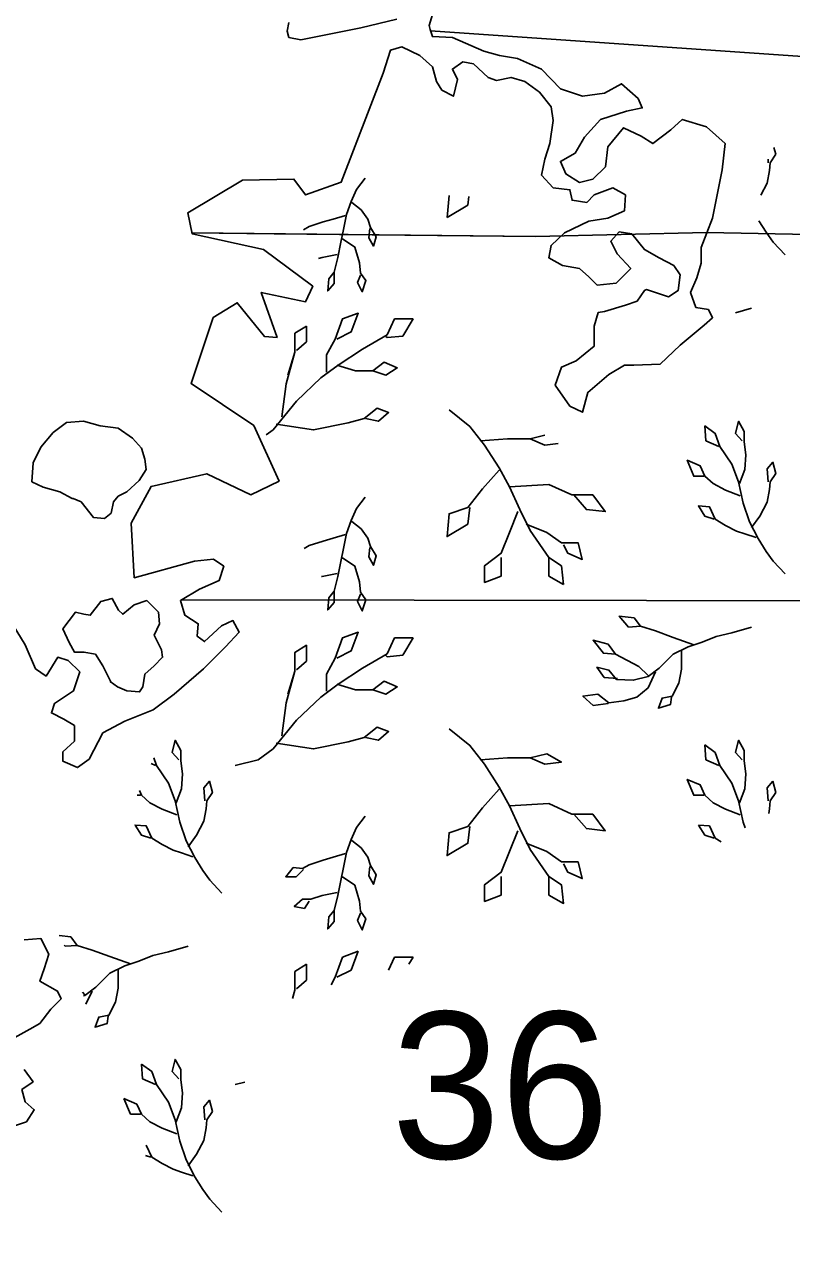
# Model space of a CAD drawing. Extents: x 380424 to 701066, y 1117407 to 1412949.
# Drawn here: x 506874 to 509231, y 1238923 to 1242653 of the extents above; entities that cross this region are included whole.
import ezdxf

# ---------------------------------------------------------------- set-up
doc = ezdxf.new("R2010")
doc.units = 0
for name, color, linetype in [('Cities Incorporated Area', 7, 'Continuous'), ('Islands', 7, 'Continuous'), ('Mangroves', 7, 'Continuous'), ('Narrow Canals', 7, 'Continuous'), ('Section Lines', 7, 'Continuous'), ('Section Numbers', 7, 'Continuous')]:
    doc.layers.add(name, color=color, linetype=linetype)

msp = doc.modelspace()

# ---------------------------------------------------------------- linework, layer by layer
at = {"layer": 'Cities Incorporated Area'}
for points in [[(508127.3, 1242682.9), (508117.6, 1242649), (508120, 1242636.9), (508127.3, 1242615.1), (508188.4, 1242612.4), (508285.1, 1242570.4), (508333.4, 1242557.5), (508388.2, 1242547.9), (508462.4, 1242515.6), (508520.4, 1242454.4), (508588.1, 1242431.8), (508655.8, 1242441.5), (508707.4, 1242470.5), (508758.9, 1242425.3), (508771.8, 1242396.3), (508723.5, 1242386.6), (508642.9, 1242360.8), (508594.5, 1242306), (508565.5, 1242257.6), (508520.4, 1242231.9), (508536.5, 1242193.2), (508578.4, 1242167.4), (508620.3, 1242177), (508659, 1242215.7), (508665.5, 1242277), (508713.8, 1242335), (508768.6, 1242309.2), (508804.1, 1242286.7), (508858.9, 1242328.6), (508894.3, 1242360.8), (508968.5, 1242338.3), (509026.5, 1242286.7), (509016.8, 1242206.1), (508987.8, 1242057.7), (508952.3, 1241967.4), (508952.3, 1241919.1), (508939.5, 1241873.9), (508920.1, 1241828.8), (508936.2, 1241783.6), (508974.9, 1241777.2), (508987.8, 1241751.4), (508962, 1241728.8), (508887.9, 1241667.5), (508826.6, 1241609.5), (508746, 1241606.3), (508717, 1241606.3), (508668.7, 1241577.3), (508604.2, 1241522.4), (508588.1, 1241461.2), (508549.4, 1241480.5), (508504.3, 1241545), (508523.6, 1241599.8), (508568.8, 1241619.2), (508623.6, 1241664.3), (508623.6, 1241725.6), (508636.5, 1241767.5), (508655.8, 1241770.7), (508720.3, 1241790.1), (508755.7, 1241803), (508778.3, 1241835.2), (508784.7, 1241838.4), (508852.4, 1241815.9), (508881.4, 1241835.2), (508887.9, 1241883.6), (508868.5, 1241912.6), (508823.4, 1241935.2), (508778.3, 1241961), (508739.6, 1242009.4), (508700.9, 1242015.8), (508675.1, 1241986.8), (508694.5, 1241948.1), (508736.4, 1241902.9), (508691.2, 1241857.8), (508633.2, 1241851.3), (508607.4, 1241877.1), (508578.4, 1241902.9), (508526.9, 1241912.6), (508485, 1241935.2), (508491.4, 1241973.9), (508533.3, 1242012.6), (508607.4, 1242048), (508665.5, 1242057.7), (508717, 1242080.3), (508720.3, 1242128.7), (508681.6, 1242151.2), (508623.6, 1242128.7), (508601, 1242106.1), (508555.9, 1242112.5), (508549.4, 1242144.8), (508497.8, 1242151.2), (508462.4, 1242189.9), (508472.1, 1242238.3), (508488.2, 1242286.7), (508497.8, 1242357.6), (508491.4, 1242399.5), (508455.9, 1242444.7), (508410.8, 1242476.9), (508368.9, 1242489.8), (508323.8, 1242480.1), (508298, 1242489.8), (508252.9, 1242531.7), (508220.6, 1242538.2), (508188.4, 1242515.6), (508204.5, 1242483.4), (508191.6, 1242431.8), (508156.2, 1242451.1), (508140, 1242476.9), (508127.1, 1242522.1), (508088.5, 1242557.5), (508033.7, 1242583.3), (507998.2, 1242573.7), (507975.6, 1242502.7), (507846.7, 1242167.8), (507737.1, 1242129.1), (507701.7, 1242177.5), (507543.7, 1242174.3), (507376.1, 1242074.3), (507389, 1242009.8), (507608.2, 1241961.5), (507759.7, 1241848.6), (507737.1, 1241800.2), (507601.7, 1241829.3), (507650.1, 1241691.1), (507611.4, 1241694.3), (507527.6, 1241797.5), (507453.5, 1241752.4), (507385.8, 1241549.2), (507579.2, 1241420.3), (507656.5, 1241249.9), (507569.5, 1241208), (507434.1, 1241272.5), (507263.3, 1241233.8), (507202, 1241120.9), (507211.7, 1240953.2), (507396.8, 1241004.4), (507454.9, 1241009.7), (507486.4, 1240988.4), (507472.8, 1240944.2), (507411.5, 1240918.4), (507353.5, 1240882.9), (507366.4, 1240837.8), (507408.3, 1240812), (507405.1, 1240773.3), (507427.7, 1240757.2), (507479.2, 1240805.5), (507514.7, 1240821.7), (507534, 1240786.2), (507492.1, 1240741), (507424.4, 1240673.3), (507334.2, 1240595.9), (507269.7, 1240547.6), (507182.7, 1240512.1), (507115, 1240476.6), (507073.1, 1240396), (507037.6, 1240370.2), (506992.5, 1240389.6), (506992.5, 1240418.6), (507028, 1240450.8), (507028, 1240499.2), (506995.7, 1240518.5), (506957, 1240537.9), (506966.7, 1240566.9), (507024.7, 1240605.6), (507044.1, 1240663.7), (507008.6, 1240699.1), (506976.4, 1240708.8), (506940.9, 1240650.8), (506908.7, 1240673.3), (506876.5, 1240747.5), (506824.9, 1240831.3)], [(507686.5, 1242658.7), (507681.6, 1242632), (507686.5, 1242612.7), (507722.8, 1242605.4), (507906.9, 1242641.7), (508018.3, 1242668.4)], [(506873.3, 1239841.3), (506924.8, 1239844.8), (506948.9, 1239796.7), (506935.1, 1239752), (506921.4, 1239714.2), (506976.3, 1239683.3), (506986.6, 1239659.3), (506955.7, 1239628.4), (506921.4, 1239583.7), (506890.5, 1239566.5), (506835.6, 1239535.6)], [(506873.3, 1239442.8), (506900.8, 1239405.1), (506866.5, 1239381), (506876.8, 1239343.2), (506904.2, 1239319.2), (506880.2, 1239281.4), (506815, 1239260.8)]]:
    msp.add_lwpolyline(points, dxfattribs=at)
at = {"layer": 'Islands'}
for points in [[(507021, 1241196.6), (506983.2, 1241217.2), (506931.7, 1241230.9), (506897.4, 1241248.1), (506900.8, 1241306.5), (506924.8, 1241354.6), (506962.6, 1241399.2), (507003.8, 1241430.2), (507055.3, 1241433.6), (507106.8, 1241419.9), (507161.7, 1241413), (507206.4, 1241382.1), (507233.8, 1241351.2), (507244.1, 1241316.8), (507247.6, 1241285.9), (507227, 1241251.5), (507189.2, 1241217.2), (507161.7, 1241203.4), (507148, 1241186.3), (507141.1, 1241151.9), (507120.5, 1241134.7), (507086.2, 1241138.2), (507048.4, 1241186.3), (507024.4, 1241196.6)], [(507140.8, 1240631.4), (507115, 1240683), (507092.4, 1240718.5), (507057, 1240724.9), (507028, 1240724.9), (507011.8, 1240753.9), (506992.5, 1240795.9), (507031.2, 1240847.5), (507057, 1240841), (507076.3, 1240837.8), (507108.5, 1240879.7), (507144, 1240889.4), (507163.3, 1240853.9), (507176.2, 1240841), (507211.7, 1240870), (507250.4, 1240882.9), (507285.8, 1240847.5), (507289.1, 1240812), (507272.9, 1240776.5), (507295.5, 1240731.4), (507298.7, 1240708.8), (507272.9, 1240683), (507243.9, 1240657.2), (507237.5, 1240618.5), (507227.8, 1240602.4), (507189.1, 1240605.6), (507160.1, 1240618.5), (507137.6, 1240634.6)]]:
    msp.add_lwpolyline(points, close=True, dxfattribs=at)
at = {"layer": 'Mangroves'}
for p, q in [((507682.7, 1241575.4), (507704.9, 1241646.2)), ((507682.7, 1240595.4), (507704.9, 1240666.2))]:
    msp.add_line(p, q, dxfattribs=at)
for points in [[(509181.4, 1242253.6), (509176.1, 1242275)], [(509157.8, 1242238.4), (509158.5, 1242227.9)], [(509162.4, 1242203.7), (509164.3, 1242227.9)], [(509164.3, 1242227.9), (509181.4, 1242253.6)], [(507920.2, 1242180.4), (507894.4, 1242146), (507877.3, 1242108.9), (507862.9, 1242068.8), (507854.4, 1242023.1), (507845.5, 1241983.3), (507837.2, 1241937.2), (507825.8, 1241891.5), (507808.6, 1241871.5), (507805.7, 1241834.3), (507825.8, 1241857.2), (507825.8, 1241891.5)], [(509155.7, 1242165), (509162.4, 1242203.7)], [(509135.9, 1242127.8), (509155.7, 1242165)], [(507880.1, 1242106), (507908.7, 1242083.1), (507928.7, 1242054.5), (507937.3, 1242028.8), (507954.5, 1242000.2), (507945.9, 1241971.6), (507931.6, 1241997.3), (507934.5, 1242025.9)], [(508178.3, 1242126.8), (508172.1, 1242059.5)], [(508236, 1242097.8), (508239.4, 1242124.5)], [(508172.1, 1242059.5), (508236, 1242097.8)], [(507748.5, 1242031.6), (507730.9, 1242021.5)], [(507791.4, 1242045.9), (507748.5, 1242031.6)], [(507822.9, 1242054.5), (507791.4, 1242045.9)], [(507860.1, 1242066), (507822.9, 1242054.5)], [(509152.1, 1242014.1), (509130, 1242048.9)], [(507851.5, 1241994.5), (507888.7, 1241968.7), (507903, 1241920.1), (507905.9, 1241888.6), (507923, 1241865.7), (507911.6, 1241831.4), (507897.3, 1241860), (507905.9, 1241882.9)], [(509173.2, 1241984), (509152.1, 1242014.1)], [(509210, 1241944.7), (509173.2, 1241984)], [(507788.6, 1241937.2), (507776.9, 1241933.3)], [(507834.3, 1241945.8), (507788.6, 1241937.2)], [(509107, 1241781), (509057.7, 1241766.9)], [(507802.2, 1241584.3), (507802.2, 1241637.4), (507828.8, 1241686.1), (507850.9, 1241748), (507899.6, 1241765.7), (507877.5, 1241708.2), (507833.2, 1241686.1)], [(507988.1, 1241699.4), (508010.3, 1241748)], [(508010.3, 1241748), (508067.8, 1241748)], [(508067.8, 1241748), (508036.8, 1241694.9)], [(507704.9, 1241703.8), (507740.3, 1241725.9)], [(507704.9, 1241646.2), (507704.9, 1241703.8)], [(507740.3, 1241725.9), (507740.3, 1241677.2)], [(507912.9, 1241655.1), (507988.1, 1241699.4)], [(508036.8, 1241694.9), (507988.1, 1241690.5)], [(507740.3, 1241677.2), (507709.3, 1241650.7)], [(507988.1, 1241690.5), (507983.8, 1241694.4)], [(507678.3, 1241548.9), (507704.9, 1241646.2)], [(507837.6, 1241606.4), (507912.9, 1241655.1)], [(507784.5, 1241566.6), (507837.6, 1241606.4)], [(507833.2, 1241606.4), (507890.8, 1241588.7), (507943.9, 1241588.7), (507979.3, 1241615.2), (508019.1, 1241597.5), (507983.7, 1241575.4), (507943.9, 1241588.7)], [(507665, 1241447), (507678.3, 1241548.9)], [(507709.3, 1241495.7), (507784.5, 1241566.6)], [(507638.5, 1241407.2), (507709.3, 1241495.7)], [(507647.3, 1241424.9), (507762.4, 1241407.2), (507868.6, 1241429.3), (507917.3, 1241442.6), (507957.2, 1241473.6), (507992.6, 1241460.3), (507961.6, 1241433.8), (507921.7, 1241442.6)], [(508178.5, 1241469.2), (508242.4, 1241418.1)], [(509069.9, 1241242.2), (509087, 1241285.1), (509089.9, 1241330.8), (509084.2, 1241370.9), (509084.2, 1241402.3), (509067, 1241433.8), (509058.4, 1241396.6), (509078.5, 1241373.7)], [(507616.7, 1241391.7), (507638.5, 1241407.2)], [(508242.4, 1241418.1), (508287.2, 1241360.6)], [(509210, 1240964.7), (509173.2, 1241004), (509152.1, 1241034.1), (509127.1, 1241073.4), (509101.3, 1241124.9), (509081.3, 1241182.1), (509067, 1241247.9), (509047, 1241302.2), (509009.8, 1241356.6), (508995.5, 1241396.6), (508964, 1241419.5), (508966.9, 1241373.7), (509006.9, 1241356.6)], [(508274.4, 1241373.4), (508357.4, 1241379.8)], [(508287.2, 1241360.6), (508331.9, 1241290.3)], [(508357.4, 1241379.8), (508427.7, 1241379.8)], [(508427.7, 1241379.8), (508472.5, 1241391)], [(508472.5, 1241360.6), (508427.7, 1241379.8)], [(508513.1, 1241365.7), (508472.5, 1241360.6)], [(508331.9, 1241290.3), (508363.8, 1241232.8)], [(509072.7, 1241205), (509027, 1241222.1), (508989.8, 1241242.2), (508964, 1241265), (508949.7, 1241296.5), (508909.7, 1241313.7), (508929.7, 1241265), (508961.2, 1241265)], [(509106.9, 1241106.9), (509132.8, 1241142.1), (509155.7, 1241185), (509162.4, 1241223.7), (509164.3, 1241247.9), (509181.4, 1241273.6), (509172.8, 1241308), (509155.7, 1241287.9), (509158.5, 1241247.9)], [(508331.9, 1241283.9), (508280.8, 1241226.4), (508236, 1241168.9), (508178.5, 1241149.8), (508172.1, 1241079.5), (508236, 1241117.8), (508242.4, 1241168.9)], [(508363.8, 1241232.8), (508485.2, 1241239.2), (508555.5, 1241207.3), (508619.4, 1241207.3), (508657.8, 1241156.1), (508600.2, 1241162.5), (508561.9, 1241207.3)], [(508363.8, 1241232.8), (508395.8, 1241162.5)], [(507920.2, 1241200.4), (507894.4, 1241166.1), (507877.3, 1241128.9), (507862.9, 1241088.8), (507854.4, 1241043.1), (507845.5, 1241003.3), (507837.2, 1240957.2), (507825.8, 1240911.5), (507808.6, 1240891.5), (507805.7, 1240854.3), (507825.8, 1240877.2), (507825.8, 1240911.5)], [(509121.4, 1241076.3), (509087, 1241087.7), (509061.3, 1241096.3), (509027, 1241113.5), (508995.5, 1241133.5), (508978.3, 1241170.7), (508944, 1241173.5), (508964, 1241142.1), (508992.6, 1241133.5)], [(508389.4, 1241156.1), (508363.8, 1241092.2), (508338.3, 1241028.4), (508287.2, 1240990), (508287.2, 1240938.9), (508338.3, 1240958.1), (508338.3, 1241015.6)], [(508395.8, 1241162.5), (508427.7, 1241098.6)], [(507880.1, 1241126), (507908.7, 1241103.1), (507928.7, 1241074.5), (507937.3, 1241048.8), (507954.5, 1241020.2), (507945.9, 1240991.6), (507931.6, 1241017.3), (507934.5, 1241045.9)], [(508414.9, 1241117.8), (508478.8, 1241092.2), (508523.6, 1241060.3), (508574.7, 1241060.3), (508587.5, 1241009.2), (508542.7, 1241028.4), (508530, 1241053.9)], [(508427.7, 1241098.6), (508485.2, 1241015.6)], [(507791.4, 1241065.9), (507748.5, 1241051.6)], [(507822.9, 1241074.5), (507791.4, 1241065.9)], [(507860.1, 1241086), (507822.9, 1241074.5)], [(507748.5, 1241051.6), (507732.9, 1241042.7)], [(507851.5, 1241014.5), (507888.7, 1240988.7), (507903, 1240940.1), (507905.9, 1240908.6), (507923, 1240885.7), (507911.6, 1240851.4), (507897.3, 1240880), (507905.9, 1240902.9)], [(508485.2, 1241015.6), (508523.6, 1240990)], [(508485.2, 1240958.1), (508485.2, 1241015.6)], [(508523.6, 1240990), (508530, 1240932.5)], [(507788.6, 1240957.2), (507786.7, 1240956.6)], [(507834.3, 1240965.8), (507788.6, 1240957.2)], [(508530, 1240932.5), (508485.2, 1240958.1)], [(509107, 1240801), (509047, 1240783.9), (508998.4, 1240772.4), (508955.5, 1240755.3), (508912.5, 1240741), (508866.8, 1240718.1), (508823.9, 1240675.2), (508789.6, 1240649.4), (508743.8, 1240638), (508692.3, 1240640.9), (508669.4, 1240669.5), (508632.2, 1240678), (508655.1, 1240646.6), (508695.2, 1240643.7)], [(508929.7, 1240746.7), (508866.8, 1240769.6), (508812.4, 1240789.6), (508766.7, 1240803.9), (508729.5, 1240801), (508700.9, 1240835.4), (508746.6, 1240829.6), (508766.7, 1240803.9)], [(507802.2, 1240604.3), (507802.2, 1240657.4), (507828.8, 1240706.1), (507850.9, 1240768), (507899.6, 1240785.8), (507877.5, 1240728.2), (507833.2, 1240706.1)], [(507988.1, 1240719.4), (508010.3, 1240768)], [(508010.3, 1240768), (508067.8, 1240768)], [(508067.8, 1240768), (508036.8, 1240714.9)], [(507665, 1240467), (507678.3, 1240568.9), (507704.9, 1240666.2), (507704.9, 1240723.8), (507740.3, 1240745.9), (507740.3, 1240697.2), (507709.3, 1240670.7)], [(508789.6, 1240652.3), (508760.9, 1240680.9), (508689.4, 1240718.1), (508666.6, 1240749.5), (508620.8, 1240761), (508652.3, 1240720.9), (508689.4, 1240718.1)], [(508892.5, 1240729.5), (508892.5, 1240672.3), (508883.9, 1240629.4), (508863.9, 1240589.4), (508832.5, 1240583.6), (508821, 1240552.2), (508858.2, 1240563.6), (508861.1, 1240586.5)], [(507912.9, 1240675.1), (507988.1, 1240719.4)], [(507988.1, 1240710.5), (507983.8, 1240714.4)], [(508036.8, 1240714.9), (507988.1, 1240710.5)], [(507837.6, 1240626.4), (507912.9, 1240675.1)], [(508812.4, 1240663.7), (508789.6, 1240615.1), (508755.2, 1240586.5), (508715.2, 1240575.1), (508669.4, 1240569.3), (508635.1, 1240595.1), (508589.3, 1240589.4), (508620.8, 1240560.8), (508666.6, 1240566.5)], [(507784.5, 1240586.6), (507837.6, 1240626.4)], [(507833.2, 1240626.4), (507890.8, 1240608.7), (507943.9, 1240608.7), (507979.3, 1240635.3), (508019.1, 1240617.5), (507983.7, 1240595.4), (507943.9, 1240608.7)], [(507709.3, 1240515.7), (507784.5, 1240586.6)], [(507638.5, 1240427.2), (507709.3, 1240515.7)], [(507647.3, 1240444.9), (507762.4, 1240427.2), (507868.6, 1240449.3), (507917.3, 1240462.6), (507957.2, 1240493.6), (507992.6, 1240480.3), (507961.6, 1240453.8), (507921.7, 1240462.6)], [(508178.5, 1240489.2), (508242.4, 1240438.1), (508287.2, 1240380.6), (508331.9, 1240310.3), (508363.8, 1240252.8), (508395.8, 1240182.5), (508427.7, 1240118.6), (508485.2, 1240035.6), (508523.6, 1240010), (508530, 1239952.5), (508485.2, 1239978.1), (508485.2, 1240035.6)], [(507339.9, 1240262.2), (507357, 1240305.1), (507359.9, 1240350.8), (507354.2, 1240390.9), (507354.2, 1240422.3), (507337, 1240453.8), (507328.4, 1240416.6), (507348.5, 1240393.7)], [(507592, 1240394), (507638.5, 1240427.2)], [(508995.5, 1240416.6), (508964, 1240439.5)], [(508964, 1240439.5), (508966.9, 1240393.7)], [(509069.9, 1240262.2), (509087, 1240305.1), (509089.9, 1240350.8), (509084.2, 1240390.9), (509084.2, 1240422.3), (509067, 1240453.8), (509058.4, 1240416.6), (509078.5, 1240393.7)], [(507279.8, 1240376.6), (507271.5, 1240399.9)], [(507521.2, 1240376.3), (507592, 1240394)], [(508274.4, 1240393.4), (508357.4, 1240399.8), (508427.7, 1240399.8), (508478.8, 1240412.6), (508523.6, 1240387), (508472.5, 1240380.6), (508427.7, 1240399.8)], [(508966.9, 1240393.7), (509006.9, 1240376.6)], [(509009.8, 1240376.6), (508995.5, 1240416.6)], [(507263.8, 1240382.2), (507277, 1240376.6)], [(507317, 1240322.2), (507279.8, 1240376.6)], [(509047, 1240322.2), (509009.8, 1240376.6)], [(507337, 1240267.9), (507317, 1240322.2)], [(507376.9, 1240126.9), (507402.8, 1240162.1), (507425.7, 1240205), (507432.4, 1240243.7), (507434.3, 1240267.9), (507451.4, 1240293.6), (507442.9, 1240327.9), (507425.7, 1240307.9), (507428.5, 1240267.9)], [(509072.7, 1240225), (509027, 1240242.1), (508989.8, 1240262.2), (508964, 1240285.1), (508949.7, 1240316.5), (508909.7, 1240333.7), (508929.7, 1240285.1), (508961.2, 1240285.1)], [(509067, 1240267.9), (509047, 1240322.2)], [(509172.8, 1240328), (509155.7, 1240307.9)], [(509181.4, 1240293.6), (509172.8, 1240328)], [(507220.4, 1240285), (507231.2, 1240285)], [(507234, 1240285), (507227.5, 1240299.4)], [(507259.8, 1240262.2), (507234, 1240285)], [(508331.9, 1240303.9), (508280.8, 1240246.4), (508236, 1240188.9), (508178.5, 1240169.8), (508172.1, 1240099.5), (508236, 1240137.8), (508242.4, 1240188.9)], [(509155.7, 1240307.9), (509158.5, 1240267.9)], [(509164.3, 1240267.9), (509181.4, 1240293.6)], [(507297, 1240242.1), (507259.8, 1240262.2)], [(507342.7, 1240225), (507297, 1240242.1)], [(507351.3, 1240202.1), (507337, 1240267.9)], [(508363.8, 1240252.8), (508485.2, 1240259.2), (508555.5, 1240227.3), (508619.4, 1240227.3), (508657.8, 1240176.2), (508600.2, 1240182.5), (508561.9, 1240227.3)], [(509081.3, 1240202.1), (509067, 1240267.9)], [(509159.9, 1240229), (509162.4, 1240243.7)], [(509162.4, 1240243.7), (509164.3, 1240267.9)], [(507920.2, 1240220.4), (507894.4, 1240186.1), (507877.3, 1240148.9), (507862.9, 1240108.8), (507854.4, 1240063.1), (507845.5, 1240023.3), (507837.2, 1239977.3), (507825.8, 1239931.5), (507808.6, 1239911.5), (507805.7, 1239874.3), (507825.8, 1239897.2), (507825.8, 1239931.5)], [(507391.4, 1240096.3), (507357, 1240107.7), (507331.3, 1240116.3), (507297, 1240133.4), (507265.5, 1240153.5), (507248.3, 1240190.7), (507214, 1240193.5), (507234, 1240162), (507262.7, 1240153.5)], [(507371.3, 1240144.9), (507351.3, 1240202.1)], [(508389.4, 1240176.2), (508363.8, 1240112.3), (508338.3, 1240048.4), (508287.2, 1240010), (508287.2, 1239958.9), (508338.3, 1239978.1), (508338.3, 1240035.6)], [(508978.3, 1240190.7), (508944, 1240193.5)], [(508944, 1240193.5), (508964, 1240162.1)], [(508995.5, 1240153.5), (508978.3, 1240190.7)], [(509087.2, 1240185.2), (509081.3, 1240202.1)], [(507397.1, 1240093.4), (507371.3, 1240144.9)], [(507880.1, 1240146), (507908.7, 1240123.1), (507928.7, 1240094.5), (507937.3, 1240068.8), (507954.5, 1240040.2), (507945.9, 1240011.6), (507931.6, 1240037.3), (507934.5, 1240065.9)], [(508414.9, 1240137.8), (508478.8, 1240112.3), (508523.6, 1240080.3), (508574.7, 1240080.3), (508587.5, 1240029.2), (508542.7, 1240048.4), (508530, 1240073.9)], [(508964, 1240162.1), (508992.6, 1240153.5)], [(509014.4, 1240141.5), (508995.5, 1240153.5)], [(507422.1, 1240054.1), (507397.1, 1240093.4)], [(507860.1, 1240106), (507822.9, 1240094.5), (507791.4, 1240085.9), (507748.5, 1240071.6), (507728.5, 1240060.2), (507699.9, 1240063.1), (507677, 1240034.5), (507708.5, 1240034.5), (507731.4, 1240057.3)], [(507443.2, 1240024), (507422.1, 1240054.1)], [(507480, 1239984.7), (507443.2, 1240024)], [(507851.5, 1240034.5), (507888.7, 1240008.7), (507903, 1239960.1), (507905.9, 1239928.6), (507923, 1239905.7), (507911.6, 1239871.4), (507897.3, 1239900), (507905.9, 1239922.9)], [(507834.3, 1239985.8), (507788.6, 1239977.3), (507754.3, 1239965.8), (507728.5, 1239965.8), (507702.8, 1239942.9), (507734.2, 1239937.2), (507748.5, 1239960.1)], [(506981, 1239854.1), (507016.6, 1239849.6)], [(507016.6, 1239849.6), (507036.7, 1239823.9)], [(506999.5, 1239821), (506996.6, 1239824.5)], [(507036.7, 1239823.9), (506999.5, 1239821)], [(507082.4, 1239809.6), (507036.7, 1239823.9)], [(507136.8, 1239789.6), (507082.4, 1239809.6)], [(507317, 1239803.9), (507268.4, 1239792.4)], [(507377.1, 1239821), (507317, 1239803.9)], [(507850.9, 1239788.1), (507899.6, 1239805.8)], [(507899.6, 1239805.8), (507877.5, 1239748.2)], [(507199.7, 1239766.7), (507136.8, 1239789.6)], [(507182.5, 1239761), (507136.8, 1239738.1)], [(507225.5, 1239775.3), (507182.5, 1239761)], [(507268.4, 1239792.4), (507225.5, 1239775.3)], [(507704.9, 1239743.8), (507740.3, 1239765.9)], [(507740.3, 1239765.9), (507740.3, 1239717.2)], [(507828.8, 1239726.1), (507850.9, 1239788.1)], [(507992.1, 1239748.1), (508010.3, 1239788.1)], [(508010.3, 1239788.1), (508067.8, 1239788.1)], [(508067.8, 1239788.1), (508055.1, 1239766.3)], [(507162.5, 1239749.5), (507162.5, 1239692.3), (507153.9, 1239649.4), (507133.9, 1239609.4), (507102.5, 1239603.6), (507091, 1239572.2), (507128.2, 1239583.6), (507131.1, 1239606.5)], [(507136.8, 1239738.1), (507093.9, 1239695.2)], [(507704.9, 1239686.2), (507704.9, 1239743.8)], [(507815.9, 1239702.4), (507828.8, 1239726.1)], [(507877.5, 1239748.2), (507833.2, 1239726.1)], [(507093.9, 1239695.2), (507059.6, 1239669.4)], [(507082.4, 1239683.7), (507063.2, 1239642.8)], [(507697, 1239661), (507704.9, 1239686.2)], [(507698.1, 1239661.5), (507704.9, 1239686.2)], [(507740.3, 1239717.2), (507709.3, 1239690.7)], [(507059.6, 1239672.3), (507052.1, 1239679.8)], [(507059.6, 1239669.4), (507055.5, 1239668.4)], [(507265.5, 1239436.6), (507234, 1239459.5)], [(507234, 1239459.5), (507236.9, 1239413.7)], [(507339.9, 1239282.2), (507357, 1239325.1), (507359.9, 1239370.8), (507354.2, 1239410.9), (507354.2, 1239442.3), (507337, 1239473.8), (507328.4, 1239436.6), (507348.5, 1239413.7)], [(507279.8, 1239396.6), (507265.5, 1239436.6)], [(507236.9, 1239413.7), (507277, 1239396.6)], [(507317, 1239342.2), (507279.8, 1239396.6)], [(507521.2, 1239396.3), (507551.6, 1239403.9)], [(507219.7, 1239336.5), (507179.7, 1239353.7)], [(507179.7, 1239353.7), (507199.7, 1239305)], [(507376.9, 1239146.9), (507402.8, 1239182.1), (507425.7, 1239225), (507432.4, 1239263.7), (507434.3, 1239287.9), (507451.4, 1239313.6), (507442.9, 1239348), (507425.7, 1239327.9), (507428.5, 1239287.9)], [(507234, 1239305), (507219.7, 1239336.5)], [(507337, 1239287.9), (507317, 1239342.2)], [(507199.7, 1239305), (507231.2, 1239305)], [(507259.8, 1239282.2), (507234, 1239305)], [(507297, 1239262.1), (507259.8, 1239282.2)], [(507351.3, 1239222.1), (507337, 1239287.9)], [(507342.7, 1239245), (507297, 1239262.1)], [(507248.3, 1239210.7), (507247.9, 1239210.7)], [(507265.5, 1239173.5), (507248.3, 1239210.7)], [(507371.3, 1239164.9), (507351.3, 1239222.1)], [(507245.6, 1239178.6), (507262.7, 1239173.5)], [(507297, 1239153.4), (507265.5, 1239173.5)], [(507397.1, 1239113.4), (507371.3, 1239164.9)], [(507331.3, 1239136.3), (507297, 1239153.4)], [(507357, 1239127.7), (507331.3, 1239136.3)], [(507391.4, 1239116.3), (507357, 1239127.7)], [(507422.1, 1239074.1), (507397.1, 1239113.4)], [(507443.2, 1239044), (507422.1, 1239074.1)], [(507480, 1239004.7), (507443.2, 1239044)]]:
    msp.add_lwpolyline(points, dxfattribs=at)
at = {"layer": 'Narrow Canals'}
for points in [[(512321.2, 1242343.6), (508121.3, 1242633.2)], [(512415.1, 1241888.9), (510213.4, 1240893.7), (510211.2, 1240880.7), (507357.3, 1240885.2)]]:
    msp.add_lwpolyline(points, dxfattribs=at)
at = {"layer": 'Section Lines'}
for points in [[(510509.1, 1244200.1), (510494, 1241983.8), (508970.4, 1242013.4), (508443.5, 1242001.7), (507641.5, 1242008.9), (507388.4, 1242012.8)], [(507388.4, 1242012.8), (508443.5, 1242001.7), (508970.4, 1242013.4), (510494, 1241983.8), (510359.2, 1240209.9), (510107.2, 1236757), (510104.6, 1236714), (509164.2, 1236728.6), (504825.7, 1236800.3), (504879.5, 1239276.2), (504889.3, 1239797.6)]]:
    msp.add_lwpolyline(points, dxfattribs=at)

# ---------------------------------------------------------------- texts
at = {"layer": 'Section Numbers'}
msp.add_text('36', height=450, rotation=0.0004, dxfattribs=at).set_placement((508001.1, 1239169.4))

doc.saveas('drawing.dxf')
